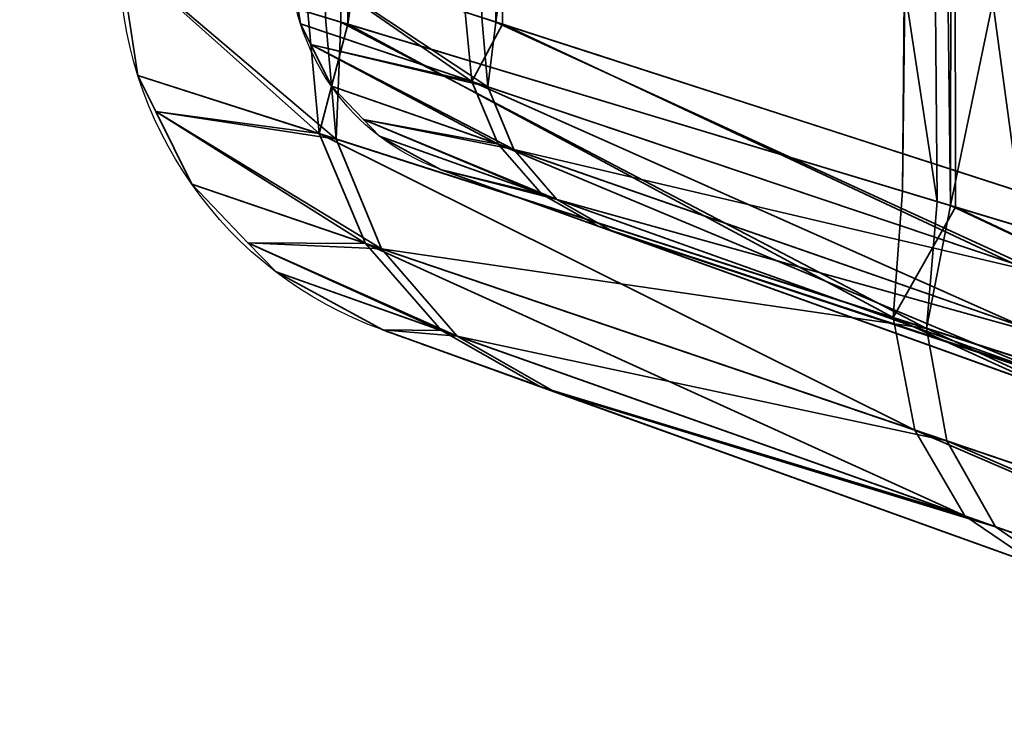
# Model space of a CAD drawing. Header units: millimetres. Extents: x -587 to 3688, y -115 to 120.
# Tile 289 of 656: x 988.26 to 992.59, y -35.61 to -32.58. Entities that reach past the tile are written whole.
import ezdxf

# ---------------------------------------------------------------- set-up
doc = ezdxf.new("R2010")
doc.units = ezdxf.units.MM
doc.layers.add('152', color=7, linetype='Continuous', true_color=0xffffff)

# ---------------------------------------------------------------- blocks, each defined once
blk = doc.blocks.new('UG_SURFACE_002')
at = {"layer": '152', "color": 252, "linetype": 'Continuous', "lineweight": 35}
for points in [[(2162.4999, -40, 2198), (2162.4999, 110, 2198), (837.5, 110, 2198), (837.5, -40, 2198)], [(987.5, -40, 2048.0001), (987.5, 110, 2048.0001), (2012.5, 110, 2048.0001), (2012.5, -40, 2048.0001)]]:
    blk.add_3dface(points, dxfattribs=at)
blk = doc.blocks.new('UG_SURFACE_049')
at = {"layer": '152', "color": 252, "linetype": 'Continuous', "lineweight": 35}
for points in [[(996.2993, -14.415, 1018.7221), (996.2993, -34.585, 1018.7221), (992.3533, -33.3969, 1020.944)], [(992.3533, -33.3969, 1020.944), (992.3753, -15.5965, 1020.9816), (996.2993, -14.415, 1018.7221)], [(996.2993, -34.585, 1161.2779), (996.2993, -14.415, 1161.2779), (992.3533, -15.6031, 1159.0559)], [(992.2954, -15.6205, 1159.0234), (989.6737, -16.4099, 1155.4127), (989.705, -32.5995, 1155.3915)], [(992.2954, -15.6205, 1159.0234), (989.705, -32.5995, 1155.3915), (992.1429, -33.3335, 1158.8846)], [(990.3557, -16.4099, 1155.1049), (992.7946, -15.6205, 1158.4636), (992.6527, -33.3335, 1158.3346)], [(992.1429, -15.6665, 1021.1153), (992.3753, -15.5965, 1020.9816), (992.3533, -33.3969, 1020.944)], [(992.1429, -33.3335, 1158.8846), (992.3533, -15.6031, 1159.0559), (992.2954, -15.6205, 1159.0234)], [(992.1429, -33.3335, 1158.8846), (992.3753, -33.4035, 1159.0185), (992.3533, -15.6031, 1159.0559)], [(992.3533, -15.6031, 1159.0559), (992.3753, -33.4035, 1159.0185), (996.2993, -34.585, 1161.2779)], [(992.2954, -33.3795, 1020.9767), (989.705, -16.4005, 1024.6085), (992.1429, -15.6665, 1021.1153)], [(992.6527, -15.6665, 1021.6655), (990.3849, -16.4005, 1024.9149), (990.3557, -32.5901, 1024.8952)], [(990.3557, -32.5901, 1024.8952), (992.7946, -33.3795, 1021.5364), (992.6527, -15.6665, 1021.6655)], [(992.1429, -15.6665, 1021.1153), (992.3533, -33.3969, 1020.944), (992.2954, -33.3795, 1020.9767)], [(989.705, -16.4005, 1024.6085), (989.6737, -32.5901, 1024.5873), (989.606, -32.5697, 1024.6805)], [(992.2954, -33.3795, 1020.9767), (989.6737, -32.5901, 1024.5873), (989.705, -16.4005, 1024.6085)], [(990.2928, -32.5697, 1024.9819), (990.3557, -32.5901, 1024.8952), (990.3849, -16.4005, 1024.9149)], [(989.5287, -32.5464, 1155.1389), (989.705, -32.5995, 1155.3915), (989.606, -16.4303, 1155.3195)], [(989.705, -32.5995, 1155.3915), (989.6737, -16.4099, 1155.4127), (989.606, -16.4303, 1155.3195)], [(990.2928, -16.4303, 1155.0181), (990.3849, -32.5995, 1155.0851), (990.2209, -32.5464, 1154.8501)], [(990.2928, -16.4303, 1155.0181), (990.3557, -16.4099, 1155.1049), (990.3849, -32.5995, 1155.0851)], [(992.6527, -33.3335, 1158.3346), (990.3849, -32.5995, 1155.0851), (990.3557, -16.4099, 1155.1049)], [(988.7, -32.2969, 1029), (989.606, -32.5697, 1024.6805), (989.6532, -33.1046, 1024.7856)], [(989.6532, -33.1046, 1024.7856), (988.7815, -32.8248, 1029), (988.7, -32.2969, 1029)], [(988.7, -32.2969, 1151), (988.7815, -32.8248, 1151), (989.5788, -33.0807, 1155.0378)], [(989.5788, -33.0807, 1155.0378), (989.5287, -32.5464, 1155.1389), (988.7, -32.2969, 1151)], [(988.7815, -32.8248, 1151), (988.7, -32.2969, 1151), (988.7, -32.2969, 1029), (988.7815, -32.8248, 1029)], [(989.4966, -32.5985, 1029), (989.45, -32.2969, 1029), (989.45, -32.2969, 1151), (989.4966, -32.5985, 1151)], [(989.45, -32.2969, 1151), (990.2209, -32.5464, 1154.8501), (990.2495, -32.8517, 1154.7923)], [(990.2495, -32.8517, 1154.7923), (989.4966, -32.5985, 1151), (989.45, -32.2969, 1151)], [(989.45, -32.2969, 1029), (989.4966, -32.5985, 1029), (990.3198, -32.8753, 1025.0419)], [(990.3198, -32.8753, 1025.0419), (990.2928, -32.5697, 1024.9819), (989.45, -32.2969, 1029)], [(989.705, -32.5995, 1155.3915), (989.5287, -32.5464, 1155.1389), (989.5788, -33.0807, 1155.0378)], [(990.2495, -32.8517, 1154.7923), (990.2209, -32.5464, 1154.8501), (990.3849, -32.5995, 1155.0851)], [(989.6532, -33.1046, 1024.7856), (989.606, -32.5697, 1024.6805), (989.6737, -32.5901, 1024.5873)], [(992.249, -33.9366, 1021.1492), (989.6532, -33.1046, 1024.7856), (989.6737, -32.5901, 1024.5873)], [(989.6737, -32.5901, 1024.5873), (992.2954, -33.3795, 1020.9767), (992.249, -33.9366, 1021.1492)], [(990.3557, -32.5901, 1024.8952), (990.2928, -32.5697, 1024.9819), (990.3198, -32.8753, 1025.0419)], [(990.3557, -32.5901, 1024.8952), (990.3198, -32.8753, 1025.0419), (992.768, -33.6978, 1021.6349)], [(992.768, -33.6978, 1021.6349), (992.7946, -33.3795, 1021.5364), (990.3557, -32.5901, 1024.8952)], [(989.4966, -32.5985, 1151), (989.5416, -32.6896, 1151), (989.5416, -32.6896, 1029), (989.4966, -32.5985, 1029)], [(989.5416, -32.6896, 1151), (989.4966, -32.5985, 1151), (990.2495, -32.8517, 1154.7923)], [(990.3198, -32.8753, 1025.0419), (989.4966, -32.5985, 1029), (989.5416, -32.6896, 1029)], [(989.705, -32.5995, 1155.3915), (989.5788, -33.0807, 1155.0378), (992.1013, -33.8893, 1158.7138)], [(992.1013, -33.8893, 1158.7138), (992.1429, -33.3335, 1158.8846), (989.705, -32.5995, 1155.3915)], [(992.6289, -33.6511, 1158.237), (990.2495, -32.8517, 1154.7923), (990.3849, -32.5995, 1155.0851)], [(990.3849, -32.5995, 1155.0851), (992.6527, -33.3335, 1158.3346), (992.6289, -33.6511, 1158.237)], [(989.632, -32.8721, 1029), (989.5416, -32.6896, 1029), (989.5416, -32.6896, 1151), (989.632, -32.8721, 1151)], [(989.5416, -32.6896, 1151), (990.2495, -32.8517, 1154.7923), (990.3652, -33.1273, 1154.7028)], [(990.3652, -33.1273, 1154.7028), (989.632, -32.8721, 1151), (989.5416, -32.6896, 1151)], [(989.5416, -32.6896, 1029), (989.632, -32.8721, 1029), (990.4337, -33.1511, 1025.1354)], [(990.4337, -33.1511, 1025.1354), (990.3198, -32.8753, 1025.0419), (989.5416, -32.6896, 1029)], [(988.8603, -32.984, 1029), (988.7815, -32.8248, 1029), (989.6532, -33.1046, 1024.7856)], [(989.5788, -33.0807, 1155.0378), (988.7815, -32.8248, 1151), (988.8603, -32.984, 1151)], [(988.7815, -32.8248, 1029), (988.8603, -32.984, 1029), (988.8603, -32.984, 1151), (988.7815, -32.8248, 1151)], [(992.6832, -33.9335, 1158.0688), (990.3652, -33.1273, 1154.7028), (990.2495, -32.8517, 1154.7923)], [(990.2495, -32.8517, 1154.7923), (992.6289, -33.6511, 1158.237), (992.6832, -33.9335, 1158.0688)], [(989.632, -32.8721, 1151), (989.7731, -33.0188, 1151), (989.7731, -33.0188, 1029), (989.632, -32.8721, 1029)], [(989.7731, -33.0188, 1151), (989.632, -32.8721, 1151), (990.3652, -33.1273, 1154.7028)], [(990.4337, -33.1511, 1025.1354), (989.632, -32.8721, 1029), (989.7731, -33.0188, 1029)], [(992.768, -33.6978, 1021.6349), (990.3198, -32.8753, 1025.0419), (990.4337, -33.1511, 1025.1354)], [(988.8603, -32.984, 1029), (989.6532, -33.1046, 1024.7856), (989.8525, -33.5871, 1024.9492)], [(989.8525, -33.5871, 1024.9492), (989.0184, -33.3034, 1029), (988.8603, -32.984, 1029)], [(988.8603, -32.984, 1151), (989.0184, -33.3034, 1151), (989.7813, -33.5629, 1154.881)], [(989.7813, -33.5629, 1154.881), (989.5788, -33.0807, 1155.0378), (988.8603, -32.984, 1151)], [(989.0184, -33.3034, 1151), (988.8603, -32.984, 1151), (988.8603, -32.984, 1029), (989.0184, -33.3034, 1029)], [(989.8435, -33.092, 1029), (989.7731, -33.0188, 1029), (989.7731, -33.0188, 1151), (989.8435, -33.092, 1151)], [(989.7731, -33.0188, 1151), (990.3652, -33.1273, 1154.7028), (990.5567, -33.3463, 1154.59)], [(990.5567, -33.3463, 1154.59), (989.8435, -33.092, 1151), (989.7731, -33.0188, 1151)], [(989.7731, -33.0188, 1029), (989.8435, -33.092, 1029), (990.6233, -33.37, 1025.2532)], [(990.6233, -33.37, 1025.2532), (990.4337, -33.1511, 1025.1354), (989.7731, -33.0188, 1029)], [(992.1964, -34.3834, 1158.4195), (992.1013, -33.8893, 1158.7138), (989.5788, -33.0807, 1155.0378)], [(989.5788, -33.0807, 1155.0378), (989.7813, -33.5629, 1154.881), (992.1964, -34.3834, 1158.4195)], [(989.8525, -33.5871, 1024.9492), (989.6532, -33.1046, 1024.7856), (992.249, -33.9366, 1021.1492)], [(989.8435, -33.092, 1151), (990.1116, -33.2379, 1151), (990.1116, -33.2379, 1029), (989.8435, -33.092, 1029)], [(990.1116, -33.2379, 1151), (989.8435, -33.092, 1151), (990.5567, -33.3463, 1154.59)], [(990.6233, -33.37, 1025.2532), (989.8435, -33.092, 1029), (990.1116, -33.2379, 1029)], [(992.8096, -34.1492, 1157.8486), (990.5567, -33.3463, 1154.59), (990.3652, -33.1273, 1154.7028)], [(990.3652, -33.1273, 1154.7028), (992.6832, -33.9335, 1158.0688), (992.8096, -34.1492, 1157.8486)], [(990.4337, -33.1511, 1025.1354), (992.8188, -33.9806, 1021.806), (992.768, -33.6978, 1021.6349)], [(992.8188, -33.9806, 1021.806), (990.4337, -33.1511, 1025.1354), (990.6233, -33.37, 1025.2532)], [(990.5567, -33.3463, 1154.59), (990.8054, -33.4874, 1154.4651), (990.1116, -33.2379, 1151)], [(990.1116, -33.2379, 1151), (990.8054, -33.4874, 1154.4651), (992.994, -34.2745, 1157.6011), (996.4738, -35.526, 1159.6048)], [(996.4738, -35.526, 1020.3953), (993.1217, -34.3205, 1022.2827), (990.8701, -33.5107, 1025.3837), (990.1116, -33.2379, 1029)], [(990.1116, -33.2379, 1029), (990.1116, -33.2379, 1151), (1009.8423, -40.3336, 1163.7028), (996.4738, -35.526, 1020.3953)], [(996.4738, -35.526, 1159.6048), (1009.8423, -40.3336, 1163.7028), (990.1116, -33.2379, 1151)], [(990.1116, -33.2379, 1029), (990.8701, -33.5107, 1025.3837), (990.6233, -33.37, 1025.2532)], [(989.2654, -33.5603, 1029), (989.0184, -33.3034, 1029), (989.8525, -33.5871, 1024.9492)], [(989.7813, -33.5629, 1154.881), (989.0184, -33.3034, 1151), (989.2654, -33.5603, 1151)], [(989.0184, -33.3034, 1029), (989.2654, -33.5603, 1029), (989.2654, -33.5603, 1151), (989.0184, -33.3034, 1151)], [(990.8054, -33.4874, 1154.4651), (990.5567, -33.3463, 1154.59), (992.8096, -34.1492, 1157.8486)], [(992.9413, -34.1962, 1022.0302), (990.6233, -33.37, 1025.2532), (990.8701, -33.5107, 1025.3837)], [(990.6233, -33.37, 1025.2532), (992.9413, -34.1962, 1022.0302), (992.8188, -33.9806, 1021.806)], [(992.3753, -33.4035, 1159.0185), (992.1429, -33.3335, 1158.8846), (992.1013, -33.8893, 1158.7138)], [(992.3753, -33.4035, 1159.0185), (992.1013, -33.8893, 1158.7138), (996.138, -35.1801, 1161.106)], [(992.249, -33.9366, 1021.1492), (992.2954, -33.3795, 1020.9767), (992.3533, -33.3969, 1020.944)], [(996.138, -35.1801, 1018.894), (992.249, -33.9366, 1021.1492), (992.3533, -33.3969, 1020.944)], [(992.3533, -33.3969, 1020.944), (996.2993, -34.585, 1018.7221), (996.138, -35.1801, 1018.894)], [(996.138, -35.1801, 1161.106), (996.2993, -34.585, 1161.2779), (992.3753, -33.4035, 1159.0185)], [(992.8096, -34.1492, 1157.8486), (992.994, -34.2745, 1157.6011), (990.8054, -33.4874, 1154.4651)], [(990.8701, -33.5107, 1025.3837), (993.1217, -34.3205, 1022.2827), (992.9413, -34.1962, 1022.0302)], [(989.2654, -33.5603, 1029), (989.8525, -33.5871, 1024.9492), (990.1844, -33.9702, 1025.1553)], [(990.1844, -33.9702, 1025.1553), (989.3886, -33.6884, 1029), (989.2654, -33.5603, 1029)], [(989.2654, -33.5603, 1151), (989.3886, -33.6884, 1151), (990.1164, -33.9462, 1154.6837)], [(990.1164, -33.9462, 1154.6837), (989.7813, -33.5629, 1154.881), (989.2654, -33.5603, 1151)], [(989.3886, -33.6884, 1151), (989.2654, -33.5603, 1151), (989.2654, -33.5603, 1029), (989.3886, -33.6884, 1029)], [(992.4175, -34.761, 1158.0343), (992.1964, -34.3834, 1158.4195), (989.7813, -33.5629, 1154.881)], [(989.7813, -33.5629, 1154.881), (990.1164, -33.9462, 1154.6837), (992.4175, -34.761, 1158.0343)], [(990.1844, -33.9702, 1025.1553), (989.8525, -33.5871, 1024.9492), (992.3378, -34.4314, 1021.4484)], [(992.249, -33.9366, 1021.1492), (992.3378, -34.4314, 1021.4484), (989.8525, -33.5871, 1024.9492)], [(989.8578, -33.9437, 1029), (989.3886, -33.6884, 1029), (990.1844, -33.9702, 1025.1553)], [(990.1164, -33.9462, 1154.6837), (989.3886, -33.6884, 1151), (989.8578, -33.9437, 1151)], [(989.3886, -33.6884, 1029), (989.8578, -33.9437, 1029), (989.8578, -33.9437, 1151), (989.3886, -33.6884, 1151)], [(992.1013, -33.8893, 1158.7138), (992.1964, -34.3834, 1158.4195), (996.0669, -35.6956, 1160.7332)], [(996.0669, -35.6956, 1160.7332), (996.138, -35.1801, 1161.106), (992.1013, -33.8893, 1158.7138)], [(992.249, -33.9366, 1021.1492), (996.138, -35.1801, 1018.894), (996.0669, -35.6956, 1019.2667)], [(996.0669, -35.6956, 1019.2667), (992.3378, -34.4314, 1021.4484), (992.249, -33.9366, 1021.1492)], [(990.1844, -33.9702, 1025.1553), (990.6163, -34.2165, 1025.3837), (989.8578, -33.9437, 1029)], [(996.22, -36.2317, 1020.3953), (1009.5884, -41.0394, 1163.7028), (989.8578, -33.9437, 1151), (989.8578, -33.9437, 1029)], [(989.8578, -33.9437, 1151), (1009.5884, -41.0394, 1163.7028), (996.22, -36.2317, 1159.6048)], [(996.22, -36.2317, 1159.6048), (992.7402, -34.9803, 1157.6011), (990.5516, -34.1932, 1154.4651), (989.8578, -33.9437, 1151)], [(989.8578, -33.9437, 1029), (990.6163, -34.2165, 1025.3837), (992.8679, -35.0262, 1022.2827), (996.22, -36.2317, 1020.3953)], [(989.8578, -33.9437, 1151), (990.5516, -34.1932, 1154.4651), (990.1164, -33.9462, 1154.6837)], [(992.4175, -34.761, 1158.0343), (990.1164, -33.9462, 1154.6837), (990.5516, -34.1932, 1154.4651)], [(990.6163, -34.2165, 1025.3837), (990.1844, -33.9702, 1025.1553), (992.5521, -34.8087, 1021.8408)], [(992.3378, -34.4314, 1021.4484), (992.5521, -34.8087, 1021.8408), (990.1844, -33.9702, 1025.1553)], [(990.5516, -34.1932, 1154.4651), (992.7402, -34.9803, 1157.6011), (992.4175, -34.761, 1158.0343)], [(992.5521, -34.8087, 1021.8408), (992.8679, -35.0262, 1022.2827), (990.6163, -34.2165, 1025.3837)], [(992.1964, -34.3834, 1158.4195), (992.4175, -34.761, 1158.0343), (996.0955, -36.0625, 1160.2094)], [(996.0955, -36.0625, 1160.2094), (996.0669, -35.6956, 1160.7332), (992.1964, -34.3834, 1158.4195)], [(992.3378, -34.4314, 1021.4484), (996.0669, -35.6956, 1019.2667), (996.0955, -36.0625, 1019.7905)], [(996.0955, -36.0625, 1019.7905), (992.5521, -34.8087, 1021.8408), (992.3378, -34.4314, 1021.4484)], [(996.0955, -36.0625, 1160.2094), (992.4175, -34.761, 1158.0343), (992.7402, -34.9803, 1157.6011)], [(992.8679, -35.0262, 1022.2827), (992.5521, -34.8087, 1021.8408), (996.0955, -36.0625, 1019.7905)]]:
    blk.add_3dface(points, dxfattribs=at)
blk = doc.blocks.new('UG_SURFACE_052')
at = {"layer": '152', "color": 252, "linetype": 'Continuous', "lineweight": 35}
for points in [[(996.2993, -14.415, 1018.7221), (996.2993, -34.585, 1018.7221), (992.3533, -33.3969, 1020.944)], [(992.3533, -33.3969, 1020.944), (992.3753, -15.5965, 1020.9816), (996.2993, -14.415, 1018.7221)], [(996.2993, -34.585, 1161.2779), (996.2993, -14.415, 1161.2779), (992.3533, -15.6031, 1159.0559)], [(992.2954, -15.6205, 1159.0234), (989.6737, -16.4099, 1155.4127), (989.705, -32.5995, 1155.3915)], [(992.2954, -15.6205, 1159.0234), (989.705, -32.5995, 1155.3915), (992.1429, -33.3335, 1158.8846)], [(990.3557, -16.4099, 1155.1049), (992.7946, -15.6205, 1158.4636), (992.6527, -33.3335, 1158.3346)], [(992.1429, -15.6665, 1021.1153), (992.3753, -15.5965, 1020.9816), (992.3533, -33.3969, 1020.944)], [(992.1429, -33.3335, 1158.8846), (992.3533, -15.6031, 1159.0559), (992.2954, -15.6205, 1159.0234)], [(992.1429, -33.3335, 1158.8846), (992.3753, -33.4035, 1159.0185), (992.3533, -15.6031, 1159.0559)], [(992.3533, -15.6031, 1159.0559), (992.3753, -33.4035, 1159.0185), (996.2993, -34.585, 1161.2779)], [(992.2954, -33.3795, 1020.9767), (989.705, -16.4005, 1024.6085), (992.1429, -15.6665, 1021.1153)], [(992.6527, -15.6665, 1021.6655), (990.3849, -16.4005, 1024.9149), (990.3557, -32.5901, 1024.8952)], [(990.3557, -32.5901, 1024.8952), (992.7946, -33.3795, 1021.5364), (992.6527, -15.6665, 1021.6655)], [(992.1429, -15.6665, 1021.1153), (992.3533, -33.3969, 1020.944), (992.2954, -33.3795, 1020.9767)], [(989.705, -16.4005, 1024.6085), (989.6737, -32.5901, 1024.5873), (989.606, -32.5697, 1024.6805)], [(992.2954, -33.3795, 1020.9767), (989.6737, -32.5901, 1024.5873), (989.705, -16.4005, 1024.6085)], [(990.2928, -32.5697, 1024.9819), (990.3557, -32.5901, 1024.8952), (990.3849, -16.4005, 1024.9149)], [(989.5287, -32.5464, 1155.1389), (989.705, -32.5995, 1155.3915), (989.606, -16.4303, 1155.3195)], [(989.705, -32.5995, 1155.3915), (989.6737, -16.4099, 1155.4127), (989.606, -16.4303, 1155.3195)], [(990.2928, -16.4303, 1155.0181), (990.3849, -32.5995, 1155.0851), (990.2209, -32.5464, 1154.8501)], [(990.2928, -16.4303, 1155.0181), (990.3557, -16.4099, 1155.1049), (990.3849, -32.5995, 1155.0851)], [(992.6527, -33.3335, 1158.3346), (990.3849, -32.5995, 1155.0851), (990.3557, -16.4099, 1155.1049)], [(988.7, -32.2969, 1029), (989.606, -32.5697, 1024.6805), (989.6532, -33.1046, 1024.7856)], [(989.6532, -33.1046, 1024.7856), (988.7815, -32.8248, 1029), (988.7, -32.2969, 1029)], [(988.7, -32.2969, 1151), (988.7815, -32.8248, 1151), (989.5788, -33.0807, 1155.0378)], [(989.5788, -33.0807, 1155.0378), (989.5287, -32.5464, 1155.1389), (988.7, -32.2969, 1151)], [(988.7815, -32.8248, 1151), (988.7, -32.2969, 1151), (988.7, -32.2969, 1029), (988.7815, -32.8248, 1029)], [(989.4966, -32.5985, 1029), (989.45, -32.2969, 1029), (989.45, -32.2969, 1151), (989.4966, -32.5985, 1151)], [(989.45, -32.2969, 1151), (990.2209, -32.5464, 1154.8501), (990.2495, -32.8517, 1154.7923)], [(990.2495, -32.8517, 1154.7923), (989.4966, -32.5985, 1151), (989.45, -32.2969, 1151)], [(989.45, -32.2969, 1029), (989.4966, -32.5985, 1029), (990.3198, -32.8753, 1025.0419)], [(990.3198, -32.8753, 1025.0419), (990.2928, -32.5697, 1024.9819), (989.45, -32.2969, 1029)], [(989.705, -32.5995, 1155.3915), (989.5287, -32.5464, 1155.1389), (989.5788, -33.0807, 1155.0378)], [(990.2495, -32.8517, 1154.7923), (990.2209, -32.5464, 1154.8501), (990.3849, -32.5995, 1155.0851)], [(989.6532, -33.1046, 1024.7856), (989.606, -32.5697, 1024.6805), (989.6737, -32.5901, 1024.5873)], [(992.249, -33.9366, 1021.1492), (989.6532, -33.1046, 1024.7856), (989.6737, -32.5901, 1024.5873)], [(989.6737, -32.5901, 1024.5873), (992.2954, -33.3795, 1020.9767), (992.249, -33.9366, 1021.1492)], [(990.3557, -32.5901, 1024.8952), (990.2928, -32.5697, 1024.9819), (990.3198, -32.8753, 1025.0419)], [(990.3557, -32.5901, 1024.8952), (990.3198, -32.8753, 1025.0419), (992.768, -33.6978, 1021.6349)], [(992.768, -33.6978, 1021.6349), (992.7946, -33.3795, 1021.5364), (990.3557, -32.5901, 1024.8952)], [(989.4966, -32.5985, 1151), (989.5416, -32.6896, 1151), (989.5416, -32.6896, 1029), (989.4966, -32.5985, 1029)], [(989.5416, -32.6896, 1151), (989.4966, -32.5985, 1151), (990.2495, -32.8517, 1154.7923)], [(990.3198, -32.8753, 1025.0419), (989.4966, -32.5985, 1029), (989.5416, -32.6896, 1029)], [(989.705, -32.5995, 1155.3915), (989.5788, -33.0807, 1155.0378), (992.1013, -33.8893, 1158.7138)], [(992.1013, -33.8893, 1158.7138), (992.1429, -33.3335, 1158.8846), (989.705, -32.5995, 1155.3915)], [(992.6289, -33.6511, 1158.237), (990.2495, -32.8517, 1154.7923), (990.3849, -32.5995, 1155.0851)], [(990.3849, -32.5995, 1155.0851), (992.6527, -33.3335, 1158.3346), (992.6289, -33.6511, 1158.237)], [(989.632, -32.8721, 1029), (989.5416, -32.6896, 1029), (989.5416, -32.6896, 1151), (989.632, -32.8721, 1151)], [(989.5416, -32.6896, 1151), (990.2495, -32.8517, 1154.7923), (990.3652, -33.1273, 1154.7028)], [(990.3652, -33.1273, 1154.7028), (989.632, -32.8721, 1151), (989.5416, -32.6896, 1151)], [(989.5416, -32.6896, 1029), (989.632, -32.8721, 1029), (990.4337, -33.1511, 1025.1354)], [(990.4337, -33.1511, 1025.1354), (990.3198, -32.8753, 1025.0419), (989.5416, -32.6896, 1029)], [(988.8603, -32.984, 1029), (988.7815, -32.8248, 1029), (989.6532, -33.1046, 1024.7856)], [(989.5788, -33.0807, 1155.0378), (988.7815, -32.8248, 1151), (988.8603, -32.984, 1151)], [(988.7815, -32.8248, 1029), (988.8603, -32.984, 1029), (988.8603, -32.984, 1151), (988.7815, -32.8248, 1151)], [(992.6832, -33.9335, 1158.0688), (990.3652, -33.1273, 1154.7028), (990.2495, -32.8517, 1154.7923)], [(990.2495, -32.8517, 1154.7923), (992.6289, -33.6511, 1158.237), (992.6832, -33.9335, 1158.0688)], [(989.632, -32.8721, 1151), (989.7731, -33.0188, 1151), (989.7731, -33.0188, 1029), (989.632, -32.8721, 1029)], [(989.7731, -33.0188, 1151), (989.632, -32.8721, 1151), (990.3652, -33.1273, 1154.7028)], [(990.4337, -33.1511, 1025.1354), (989.632, -32.8721, 1029), (989.7731, -33.0188, 1029)], [(992.768, -33.6978, 1021.6349), (990.3198, -32.8753, 1025.0419), (990.4337, -33.1511, 1025.1354)], [(988.8603, -32.984, 1029), (989.6532, -33.1046, 1024.7856), (989.8525, -33.5871, 1024.9492)], [(989.8525, -33.5871, 1024.9492), (989.0184, -33.3034, 1029), (988.8603, -32.984, 1029)], [(988.8603, -32.984, 1151), (989.0184, -33.3034, 1151), (989.7813, -33.5629, 1154.881)], [(989.7813, -33.5629, 1154.881), (989.5788, -33.0807, 1155.0378), (988.8603, -32.984, 1151)], [(989.0184, -33.3034, 1151), (988.8603, -32.984, 1151), (988.8603, -32.984, 1029), (989.0184, -33.3034, 1029)], [(989.8435, -33.092, 1029), (989.7731, -33.0188, 1029), (989.7731, -33.0188, 1151), (989.8435, -33.092, 1151)], [(989.7731, -33.0188, 1151), (990.3652, -33.1273, 1154.7028), (990.5567, -33.3463, 1154.59)], [(990.5567, -33.3463, 1154.59), (989.8435, -33.092, 1151), (989.7731, -33.0188, 1151)], [(989.7731, -33.0188, 1029), (989.8435, -33.092, 1029), (990.6233, -33.37, 1025.2532)], [(990.6233, -33.37, 1025.2532), (990.4337, -33.1511, 1025.1354), (989.7731, -33.0188, 1029)], [(992.1964, -34.3834, 1158.4195), (992.1013, -33.8893, 1158.7138), (989.5788, -33.0807, 1155.0378)], [(989.5788, -33.0807, 1155.0378), (989.7813, -33.5629, 1154.881), (992.1964, -34.3834, 1158.4195)], [(989.8525, -33.5871, 1024.9492), (989.6532, -33.1046, 1024.7856), (992.249, -33.9366, 1021.1492)], [(989.8435, -33.092, 1151), (990.1116, -33.2379, 1151), (990.1116, -33.2379, 1029), (989.8435, -33.092, 1029)], [(990.1116, -33.2379, 1151), (989.8435, -33.092, 1151), (990.5567, -33.3463, 1154.59)], [(990.6233, -33.37, 1025.2532), (989.8435, -33.092, 1029), (990.1116, -33.2379, 1029)], [(992.8096, -34.1492, 1157.8486), (990.5567, -33.3463, 1154.59), (990.3652, -33.1273, 1154.7028)], [(990.3652, -33.1273, 1154.7028), (992.6832, -33.9335, 1158.0688), (992.8096, -34.1492, 1157.8486)], [(990.4337, -33.1511, 1025.1354), (992.8188, -33.9806, 1021.806), (992.768, -33.6978, 1021.6349)], [(992.8188, -33.9806, 1021.806), (990.4337, -33.1511, 1025.1354), (990.6233, -33.37, 1025.2532)], [(990.5567, -33.3463, 1154.59), (990.8054, -33.4874, 1154.4651), (990.1116, -33.2379, 1151)], [(990.1116, -33.2379, 1151), (990.8054, -33.4874, 1154.4651), (992.994, -34.2745, 1157.6011), (996.4738, -35.526, 1159.6048)], [(996.4738, -35.526, 1020.3953), (993.1217, -34.3205, 1022.2827), (990.8701, -33.5107, 1025.3837), (990.1116, -33.2379, 1029)], [(990.1116, -33.2379, 1029), (990.1116, -33.2379, 1151), (1009.8423, -40.3336, 1163.7028), (996.4738, -35.526, 1020.3953)], [(996.4738, -35.526, 1159.6048), (1009.8423, -40.3336, 1163.7028), (990.1116, -33.2379, 1151)], [(990.1116, -33.2379, 1029), (990.8701, -33.5107, 1025.3837), (990.6233, -33.37, 1025.2532)], [(989.2654, -33.5603, 1029), (989.0184, -33.3034, 1029), (989.8525, -33.5871, 1024.9492)], [(989.7813, -33.5629, 1154.881), (989.0184, -33.3034, 1151), (989.2654, -33.5603, 1151)], [(989.0184, -33.3034, 1029), (989.2654, -33.5603, 1029), (989.2654, -33.5603, 1151), (989.0184, -33.3034, 1151)], [(990.8054, -33.4874, 1154.4651), (990.5567, -33.3463, 1154.59), (992.8096, -34.1492, 1157.8486)], [(992.9413, -34.1962, 1022.0302), (990.6233, -33.37, 1025.2532), (990.8701, -33.5107, 1025.3837)], [(990.6233, -33.37, 1025.2532), (992.9413, -34.1962, 1022.0302), (992.8188, -33.9806, 1021.806)], [(992.3753, -33.4035, 1159.0185), (992.1429, -33.3335, 1158.8846), (992.1013, -33.8893, 1158.7138)], [(992.3753, -33.4035, 1159.0185), (992.1013, -33.8893, 1158.7138), (996.138, -35.1801, 1161.106)], [(992.249, -33.9366, 1021.1492), (992.2954, -33.3795, 1020.9767), (992.3533, -33.3969, 1020.944)], [(996.138, -35.1801, 1018.894), (992.249, -33.9366, 1021.1492), (992.3533, -33.3969, 1020.944)], [(992.3533, -33.3969, 1020.944), (996.2993, -34.585, 1018.7221), (996.138, -35.1801, 1018.894)], [(996.138, -35.1801, 1161.106), (996.2993, -34.585, 1161.2779), (992.3753, -33.4035, 1159.0185)], [(992.8096, -34.1492, 1157.8486), (992.994, -34.2745, 1157.6011), (990.8054, -33.4874, 1154.4651)], [(990.8701, -33.5107, 1025.3837), (993.1217, -34.3205, 1022.2827), (992.9413, -34.1962, 1022.0302)], [(989.2654, -33.5603, 1029), (989.8525, -33.5871, 1024.9492), (990.1844, -33.9702, 1025.1553)], [(990.1844, -33.9702, 1025.1553), (989.3886, -33.6884, 1029), (989.2654, -33.5603, 1029)], [(989.2654, -33.5603, 1151), (989.3886, -33.6884, 1151), (990.1164, -33.9462, 1154.6837)], [(990.1164, -33.9462, 1154.6837), (989.7813, -33.5629, 1154.881), (989.2654, -33.5603, 1151)], [(989.3886, -33.6884, 1151), (989.2654, -33.5603, 1151), (989.2654, -33.5603, 1029), (989.3886, -33.6884, 1029)], [(992.4175, -34.761, 1158.0343), (992.1964, -34.3834, 1158.4195), (989.7813, -33.5629, 1154.881)], [(989.7813, -33.5629, 1154.881), (990.1164, -33.9462, 1154.6837), (992.4175, -34.761, 1158.0343)], [(990.1844, -33.9702, 1025.1553), (989.8525, -33.5871, 1024.9492), (992.3378, -34.4314, 1021.4484)], [(992.249, -33.9366, 1021.1492), (992.3378, -34.4314, 1021.4484), (989.8525, -33.5871, 1024.9492)], [(989.8578, -33.9437, 1029), (989.3886, -33.6884, 1029), (990.1844, -33.9702, 1025.1553)], [(990.1164, -33.9462, 1154.6837), (989.3886, -33.6884, 1151), (989.8578, -33.9437, 1151)], [(989.3886, -33.6884, 1029), (989.8578, -33.9437, 1029), (989.8578, -33.9437, 1151), (989.3886, -33.6884, 1151)], [(992.1013, -33.8893, 1158.7138), (992.1964, -34.3834, 1158.4195), (996.0669, -35.6956, 1160.7332)], [(996.0669, -35.6956, 1160.7332), (996.138, -35.1801, 1161.106), (992.1013, -33.8893, 1158.7138)], [(992.249, -33.9366, 1021.1492), (996.138, -35.1801, 1018.894), (996.0669, -35.6956, 1019.2667)], [(996.0669, -35.6956, 1019.2667), (992.3378, -34.4314, 1021.4484), (992.249, -33.9366, 1021.1492)], [(990.1844, -33.9702, 1025.1553), (990.6163, -34.2165, 1025.3837), (989.8578, -33.9437, 1029)], [(996.22, -36.2317, 1020.3953), (1009.5884, -41.0394, 1163.7028), (989.8578, -33.9437, 1151), (989.8578, -33.9437, 1029)], [(989.8578, -33.9437, 1151), (1009.5884, -41.0394, 1163.7028), (996.22, -36.2317, 1159.6048)], [(996.22, -36.2317, 1159.6048), (992.7402, -34.9803, 1157.6011), (990.5516, -34.1932, 1154.4651), (989.8578, -33.9437, 1151)], [(989.8578, -33.9437, 1029), (990.6163, -34.2165, 1025.3837), (992.8679, -35.0262, 1022.2827), (996.22, -36.2317, 1020.3953)], [(989.8578, -33.9437, 1151), (990.5516, -34.1932, 1154.4651), (990.1164, -33.9462, 1154.6837)], [(992.4175, -34.761, 1158.0343), (990.1164, -33.9462, 1154.6837), (990.5516, -34.1932, 1154.4651)], [(990.6163, -34.2165, 1025.3837), (990.1844, -33.9702, 1025.1553), (992.5521, -34.8087, 1021.8408)], [(992.3378, -34.4314, 1021.4484), (992.5521, -34.8087, 1021.8408), (990.1844, -33.9702, 1025.1553)], [(990.5516, -34.1932, 1154.4651), (992.7402, -34.9803, 1157.6011), (992.4175, -34.761, 1158.0343)], [(992.5521, -34.8087, 1021.8408), (992.8679, -35.0262, 1022.2827), (990.6163, -34.2165, 1025.3837)], [(992.1964, -34.3834, 1158.4195), (992.4175, -34.761, 1158.0343), (996.0955, -36.0625, 1160.2094)], [(996.0955, -36.0625, 1160.2094), (996.0669, -35.6956, 1160.7332), (992.1964, -34.3834, 1158.4195)], [(992.3378, -34.4314, 1021.4484), (996.0669, -35.6956, 1019.2667), (996.0955, -36.0625, 1019.7905)], [(996.0955, -36.0625, 1019.7905), (992.5521, -34.8087, 1021.8408), (992.3378, -34.4314, 1021.4484)], [(996.0955, -36.0625, 1160.2094), (992.4175, -34.761, 1158.0343), (992.7402, -34.9803, 1157.6011)], [(992.8679, -35.0262, 1022.2827), (992.5521, -34.8087, 1021.8408), (996.0955, -36.0625, 1019.7905)]]:
    blk.add_3dface(points, dxfattribs=at)
blk = doc.blocks.new('UG_SURFACE_081')
at = {"layer": '152', "color": 252, "linetype": 'Continuous', "lineweight": 35}
for points in [[(996.2993, -14.415, 1018.7221), (996.2993, -34.585, 1018.7221), (992.3533, -33.3969, 1020.944)], [(992.3533, -33.3969, 1020.944), (992.3753, -15.5965, 1020.9816), (996.2993, -14.415, 1018.7221)], [(996.2993, -34.585, 1161.2779), (996.2993, -14.415, 1161.2779), (992.3533, -15.6031, 1159.0559)], [(992.2954, -15.6205, 1159.0234), (989.6737, -16.4099, 1155.4127), (989.705, -32.5995, 1155.3915)], [(992.2954, -15.6205, 1159.0234), (989.705, -32.5995, 1155.3915), (992.1429, -33.3335, 1158.8846)], [(990.3557, -16.4099, 1155.1049), (992.7946, -15.6205, 1158.4636), (992.6527, -33.3335, 1158.3346)], [(992.1429, -15.6665, 1021.1153), (992.3753, -15.5965, 1020.9816), (992.3533, -33.3969, 1020.944)], [(992.1429, -33.3335, 1158.8846), (992.3533, -15.6031, 1159.0559), (992.2954, -15.6205, 1159.0234)], [(992.1429, -33.3335, 1158.8846), (992.3753, -33.4035, 1159.0185), (992.3533, -15.6031, 1159.0559)], [(992.3533, -15.6031, 1159.0559), (992.3753, -33.4035, 1159.0185), (996.2993, -34.585, 1161.2779)], [(992.2954, -33.3795, 1020.9767), (989.705, -16.4005, 1024.6085), (992.1429, -15.6665, 1021.1153)], [(992.6527, -15.6665, 1021.6655), (990.3849, -16.4005, 1024.9149), (990.3557, -32.5901, 1024.8952)], [(990.3557, -32.5901, 1024.8952), (992.7946, -33.3795, 1021.5364), (992.6527, -15.6665, 1021.6655)], [(992.1429, -15.6665, 1021.1153), (992.3533, -33.3969, 1020.944), (992.2954, -33.3795, 1020.9767)], [(989.705, -16.4005, 1024.6085), (989.6737, -32.5901, 1024.5873), (989.606, -32.5697, 1024.6805)], [(992.2954, -33.3795, 1020.9767), (989.6737, -32.5901, 1024.5873), (989.705, -16.4005, 1024.6085)], [(990.2928, -32.5697, 1024.9819), (990.3557, -32.5901, 1024.8952), (990.3849, -16.4005, 1024.9149)], [(989.5287, -32.5464, 1155.1389), (989.705, -32.5995, 1155.3915), (989.606, -16.4303, 1155.3195)], [(989.705, -32.5995, 1155.3915), (989.6737, -16.4099, 1155.4127), (989.606, -16.4303, 1155.3195)], [(990.2928, -16.4303, 1155.0181), (990.3849, -32.5995, 1155.0851), (990.2209, -32.5464, 1154.8501)], [(990.2928, -16.4303, 1155.0181), (990.3557, -16.4099, 1155.1049), (990.3849, -32.5995, 1155.0851)], [(992.6527, -33.3335, 1158.3346), (990.3849, -32.5995, 1155.0851), (990.3557, -16.4099, 1155.1049)], [(988.7, -32.2969, 1029), (989.606, -32.5697, 1024.6805), (989.6532, -33.1046, 1024.7856)], [(989.6532, -33.1046, 1024.7856), (988.7815, -32.8248, 1029), (988.7, -32.2969, 1029)], [(988.7, -32.2969, 1151), (988.7815, -32.8248, 1151), (989.5788, -33.0807, 1155.0378)], [(989.5788, -33.0807, 1155.0378), (989.5287, -32.5464, 1155.1389), (988.7, -32.2969, 1151)], [(988.7815, -32.8248, 1151), (988.7, -32.2969, 1151), (988.7, -32.2969, 1029), (988.7815, -32.8248, 1029)], [(989.4966, -32.5985, 1029), (989.45, -32.2969, 1029), (989.45, -32.2969, 1151), (989.4966, -32.5985, 1151)], [(989.45, -32.2969, 1151), (990.2209, -32.5464, 1154.8501), (990.2495, -32.8517, 1154.7923)], [(990.2495, -32.8517, 1154.7923), (989.4966, -32.5985, 1151), (989.45, -32.2969, 1151)], [(989.45, -32.2969, 1029), (989.4966, -32.5985, 1029), (990.3198, -32.8753, 1025.0419)], [(990.3198, -32.8753, 1025.0419), (990.2928, -32.5697, 1024.9819), (989.45, -32.2969, 1029)], [(989.705, -32.5995, 1155.3915), (989.5287, -32.5464, 1155.1389), (989.5788, -33.0807, 1155.0378)], [(990.2495, -32.8517, 1154.7923), (990.2209, -32.5464, 1154.8501), (990.3849, -32.5995, 1155.0851)], [(989.6532, -33.1046, 1024.7856), (989.606, -32.5697, 1024.6805), (989.6737, -32.5901, 1024.5873)], [(992.249, -33.9366, 1021.1492), (989.6532, -33.1046, 1024.7856), (989.6737, -32.5901, 1024.5873)], [(989.6737, -32.5901, 1024.5873), (992.2954, -33.3795, 1020.9767), (992.249, -33.9366, 1021.1492)], [(990.3557, -32.5901, 1024.8952), (990.2928, -32.5697, 1024.9819), (990.3198, -32.8753, 1025.0419)], [(990.3557, -32.5901, 1024.8952), (990.3198, -32.8753, 1025.0419), (992.768, -33.6978, 1021.6349)], [(992.768, -33.6978, 1021.6349), (992.7946, -33.3795, 1021.5364), (990.3557, -32.5901, 1024.8952)], [(989.4966, -32.5985, 1151), (989.5416, -32.6896, 1151), (989.5416, -32.6896, 1029), (989.4966, -32.5985, 1029)], [(989.5416, -32.6896, 1151), (989.4966, -32.5985, 1151), (990.2495, -32.8517, 1154.7923)], [(990.3198, -32.8753, 1025.0419), (989.4966, -32.5985, 1029), (989.5416, -32.6896, 1029)], [(989.705, -32.5995, 1155.3915), (989.5788, -33.0807, 1155.0378), (992.1013, -33.8893, 1158.7138)], [(992.1013, -33.8893, 1158.7138), (992.1429, -33.3335, 1158.8846), (989.705, -32.5995, 1155.3915)], [(992.6289, -33.6511, 1158.237), (990.2495, -32.8517, 1154.7923), (990.3849, -32.5995, 1155.0851)], [(990.3849, -32.5995, 1155.0851), (992.6527, -33.3335, 1158.3346), (992.6289, -33.6511, 1158.237)], [(989.632, -32.8721, 1029), (989.5416, -32.6896, 1029), (989.5416, -32.6896, 1151), (989.632, -32.8721, 1151)], [(989.5416, -32.6896, 1151), (990.2495, -32.8517, 1154.7923), (990.3652, -33.1273, 1154.7028)], [(990.3652, -33.1273, 1154.7028), (989.632, -32.8721, 1151), (989.5416, -32.6896, 1151)], [(989.5416, -32.6896, 1029), (989.632, -32.8721, 1029), (990.4337, -33.1511, 1025.1354)], [(990.4337, -33.1511, 1025.1354), (990.3198, -32.8753, 1025.0419), (989.5416, -32.6896, 1029)], [(988.8603, -32.984, 1029), (988.7815, -32.8248, 1029), (989.6532, -33.1046, 1024.7856)], [(989.5788, -33.0807, 1155.0378), (988.7815, -32.8248, 1151), (988.8603, -32.984, 1151)], [(988.7815, -32.8248, 1029), (988.8603, -32.984, 1029), (988.8603, -32.984, 1151), (988.7815, -32.8248, 1151)], [(992.6832, -33.9335, 1158.0688), (990.3652, -33.1273, 1154.7028), (990.2495, -32.8517, 1154.7923)], [(990.2495, -32.8517, 1154.7923), (992.6289, -33.6511, 1158.237), (992.6832, -33.9335, 1158.0688)], [(989.632, -32.8721, 1151), (989.7731, -33.0188, 1151), (989.7731, -33.0188, 1029), (989.632, -32.8721, 1029)], [(989.7731, -33.0188, 1151), (989.632, -32.8721, 1151), (990.3652, -33.1273, 1154.7028)], [(990.4337, -33.1511, 1025.1354), (989.632, -32.8721, 1029), (989.7731, -33.0188, 1029)], [(992.768, -33.6978, 1021.6349), (990.3198, -32.8753, 1025.0419), (990.4337, -33.1511, 1025.1354)], [(988.8603, -32.984, 1029), (989.6532, -33.1046, 1024.7856), (989.8525, -33.5871, 1024.9492)], [(989.8525, -33.5871, 1024.9492), (989.0184, -33.3034, 1029), (988.8603, -32.984, 1029)], [(988.8603, -32.984, 1151), (989.0184, -33.3034, 1151), (989.7813, -33.5629, 1154.881)], [(989.7813, -33.5629, 1154.881), (989.5788, -33.0807, 1155.0378), (988.8603, -32.984, 1151)], [(989.0184, -33.3034, 1151), (988.8603, -32.984, 1151), (988.8603, -32.984, 1029), (989.0184, -33.3034, 1029)], [(989.8435, -33.092, 1029), (989.7731, -33.0188, 1029), (989.7731, -33.0188, 1151), (989.8435, -33.092, 1151)], [(989.7731, -33.0188, 1151), (990.3652, -33.1273, 1154.7028), (990.5567, -33.3463, 1154.59)], [(990.5567, -33.3463, 1154.59), (989.8435, -33.092, 1151), (989.7731, -33.0188, 1151)], [(989.7731, -33.0188, 1029), (989.8435, -33.092, 1029), (990.6233, -33.37, 1025.2532)], [(990.6233, -33.37, 1025.2532), (990.4337, -33.1511, 1025.1354), (989.7731, -33.0188, 1029)], [(992.1964, -34.3834, 1158.4195), (992.1013, -33.8893, 1158.7138), (989.5788, -33.0807, 1155.0378)], [(989.5788, -33.0807, 1155.0378), (989.7813, -33.5629, 1154.881), (992.1964, -34.3834, 1158.4195)], [(989.8525, -33.5871, 1024.9492), (989.6532, -33.1046, 1024.7856), (992.249, -33.9366, 1021.1492)], [(989.8435, -33.092, 1151), (990.1116, -33.2379, 1151), (990.1116, -33.2379, 1029), (989.8435, -33.092, 1029)], [(990.1116, -33.2379, 1151), (989.8435, -33.092, 1151), (990.5567, -33.3463, 1154.59)], [(990.6233, -33.37, 1025.2532), (989.8435, -33.092, 1029), (990.1116, -33.2379, 1029)], [(992.8096, -34.1492, 1157.8486), (990.5567, -33.3463, 1154.59), (990.3652, -33.1273, 1154.7028)], [(990.3652, -33.1273, 1154.7028), (992.6832, -33.9335, 1158.0688), (992.8096, -34.1492, 1157.8486)], [(990.4337, -33.1511, 1025.1354), (992.8188, -33.9806, 1021.806), (992.768, -33.6978, 1021.6349)], [(992.8188, -33.9806, 1021.806), (990.4337, -33.1511, 1025.1354), (990.6233, -33.37, 1025.2532)], [(990.5567, -33.3463, 1154.59), (990.8054, -33.4874, 1154.4651), (990.1116, -33.2379, 1151)], [(990.1116, -33.2379, 1151), (990.8054, -33.4874, 1154.4651), (992.994, -34.2745, 1157.6011), (996.4738, -35.526, 1159.6048)], [(996.4738, -35.526, 1020.3953), (993.1217, -34.3205, 1022.2827), (990.8701, -33.5107, 1025.3837), (990.1116, -33.2379, 1029)], [(990.1116, -33.2379, 1029), (990.1116, -33.2379, 1151), (1009.8423, -40.3336, 1163.7028), (996.4738, -35.526, 1020.3953)], [(996.4738, -35.526, 1159.6048), (1009.8423, -40.3336, 1163.7028), (990.1116, -33.2379, 1151)], [(990.1116, -33.2379, 1029), (990.8701, -33.5107, 1025.3837), (990.6233, -33.37, 1025.2532)], [(989.2654, -33.5603, 1029), (989.0184, -33.3034, 1029), (989.8525, -33.5871, 1024.9492)], [(989.7813, -33.5629, 1154.881), (989.0184, -33.3034, 1151), (989.2654, -33.5603, 1151)], [(989.0184, -33.3034, 1029), (989.2654, -33.5603, 1029), (989.2654, -33.5603, 1151), (989.0184, -33.3034, 1151)], [(990.8054, -33.4874, 1154.4651), (990.5567, -33.3463, 1154.59), (992.8096, -34.1492, 1157.8486)], [(992.9413, -34.1962, 1022.0302), (990.6233, -33.37, 1025.2532), (990.8701, -33.5107, 1025.3837)], [(990.6233, -33.37, 1025.2532), (992.9413, -34.1962, 1022.0302), (992.8188, -33.9806, 1021.806)], [(992.3753, -33.4035, 1159.0185), (992.1429, -33.3335, 1158.8846), (992.1013, -33.8893, 1158.7138)], [(992.3753, -33.4035, 1159.0185), (992.1013, -33.8893, 1158.7138), (996.138, -35.1801, 1161.106)], [(992.249, -33.9366, 1021.1492), (992.2954, -33.3795, 1020.9767), (992.3533, -33.3969, 1020.944)], [(996.138, -35.1801, 1018.894), (992.249, -33.9366, 1021.1492), (992.3533, -33.3969, 1020.944)], [(992.3533, -33.3969, 1020.944), (996.2993, -34.585, 1018.7221), (996.138, -35.1801, 1018.894)], [(996.138, -35.1801, 1161.106), (996.2993, -34.585, 1161.2779), (992.3753, -33.4035, 1159.0185)], [(992.8096, -34.1492, 1157.8486), (992.994, -34.2745, 1157.6011), (990.8054, -33.4874, 1154.4651)], [(990.8701, -33.5107, 1025.3837), (993.1217, -34.3205, 1022.2827), (992.9413, -34.1962, 1022.0302)], [(989.2654, -33.5603, 1029), (989.8525, -33.5871, 1024.9492), (990.1844, -33.9702, 1025.1553)], [(990.1844, -33.9702, 1025.1553), (989.3886, -33.6884, 1029), (989.2654, -33.5603, 1029)], [(989.2654, -33.5603, 1151), (989.3886, -33.6884, 1151), (990.1164, -33.9462, 1154.6837)], [(990.1164, -33.9462, 1154.6837), (989.7813, -33.5629, 1154.881), (989.2654, -33.5603, 1151)], [(989.3886, -33.6884, 1151), (989.2654, -33.5603, 1151), (989.2654, -33.5603, 1029), (989.3886, -33.6884, 1029)], [(992.4175, -34.761, 1158.0343), (992.1964, -34.3834, 1158.4195), (989.7813, -33.5629, 1154.881)], [(989.7813, -33.5629, 1154.881), (990.1164, -33.9462, 1154.6837), (992.4175, -34.761, 1158.0343)], [(990.1844, -33.9702, 1025.1553), (989.8525, -33.5871, 1024.9492), (992.3378, -34.4314, 1021.4484)], [(992.249, -33.9366, 1021.1492), (992.3378, -34.4314, 1021.4484), (989.8525, -33.5871, 1024.9492)], [(989.8578, -33.9437, 1029), (989.3886, -33.6884, 1029), (990.1844, -33.9702, 1025.1553)], [(990.1164, -33.9462, 1154.6837), (989.3886, -33.6884, 1151), (989.8578, -33.9437, 1151)], [(989.3886, -33.6884, 1029), (989.8578, -33.9437, 1029), (989.8578, -33.9437, 1151), (989.3886, -33.6884, 1151)], [(992.1013, -33.8893, 1158.7138), (992.1964, -34.3834, 1158.4195), (996.0669, -35.6956, 1160.7332)], [(996.0669, -35.6956, 1160.7332), (996.138, -35.1801, 1161.106), (992.1013, -33.8893, 1158.7138)], [(992.249, -33.9366, 1021.1492), (996.138, -35.1801, 1018.894), (996.0669, -35.6956, 1019.2667)], [(996.0669, -35.6956, 1019.2667), (992.3378, -34.4314, 1021.4484), (992.249, -33.9366, 1021.1492)], [(990.1844, -33.9702, 1025.1553), (990.6163, -34.2165, 1025.3837), (989.8578, -33.9437, 1029)], [(996.22, -36.2317, 1020.3953), (1009.5884, -41.0394, 1163.7028), (989.8578, -33.9437, 1151), (989.8578, -33.9437, 1029)], [(989.8578, -33.9437, 1151), (1009.5884, -41.0394, 1163.7028), (996.22, -36.2317, 1159.6048)], [(996.22, -36.2317, 1159.6048), (992.7402, -34.9803, 1157.6011), (990.5516, -34.1932, 1154.4651), (989.8578, -33.9437, 1151)], [(989.8578, -33.9437, 1029), (990.6163, -34.2165, 1025.3837), (992.8679, -35.0262, 1022.2827), (996.22, -36.2317, 1020.3953)], [(989.8578, -33.9437, 1151), (990.5516, -34.1932, 1154.4651), (990.1164, -33.9462, 1154.6837)], [(992.4175, -34.761, 1158.0343), (990.1164, -33.9462, 1154.6837), (990.5516, -34.1932, 1154.4651)], [(990.6163, -34.2165, 1025.3837), (990.1844, -33.9702, 1025.1553), (992.5521, -34.8087, 1021.8408)], [(992.3378, -34.4314, 1021.4484), (992.5521, -34.8087, 1021.8408), (990.1844, -33.9702, 1025.1553)], [(990.5516, -34.1932, 1154.4651), (992.7402, -34.9803, 1157.6011), (992.4175, -34.761, 1158.0343)], [(992.5521, -34.8087, 1021.8408), (992.8679, -35.0262, 1022.2827), (990.6163, -34.2165, 1025.3837)], [(992.1964, -34.3834, 1158.4195), (992.4175, -34.761, 1158.0343), (996.0955, -36.0625, 1160.2094)], [(996.0955, -36.0625, 1160.2094), (996.0669, -35.6956, 1160.7332), (992.1964, -34.3834, 1158.4195)], [(992.3378, -34.4314, 1021.4484), (996.0669, -35.6956, 1019.2667), (996.0955, -36.0625, 1019.7905)], [(996.0955, -36.0625, 1019.7905), (992.5521, -34.8087, 1021.8408), (992.3378, -34.4314, 1021.4484)], [(996.0955, -36.0625, 1160.2094), (992.4175, -34.761, 1158.0343), (992.7402, -34.9803, 1157.6011)], [(992.8679, -35.0262, 1022.2827), (992.5521, -34.8087, 1021.8408), (996.0955, -36.0625, 1019.7905)]]:
    blk.add_3dface(points, dxfattribs=at)

msp = doc.modelspace()

# ---------------------------------------------------------------- linework, layer by layer
at = {"layer": '152', "color": 252, "linetype": 'Continuous', "lineweight": -3, "true_color": 0x939598}
for p, q in [((990.1116, -33.2379, 1151), (990.1116, -33.2379, 1029)), ((990.1116, -33.2379, 1151), (990.1116, -33.2379, 1029)), ((990.1116, -33.2379, 1151), (990.1116, -33.2379, 1029)), ((989.8578, -33.9437, 1151), (989.8578, -33.9437, 1029)), ((989.8578, -33.9437, 1151), (989.8578, -33.9437, 1029)), ((989.8578, -33.9437, 1151), (989.8578, -33.9437, 1029))]:
    msp.add_line(p, q, dxfattribs=at)
at = {"layer": '152', "color": 252, "linetype": 'Continuous', "lineweight": -3, "true_color": 0x939598, "extrusion": (0, 0, -1)}
for centre, radius, end in [((-990.45, -32.2969, -1029), 1.75, 360), ((-990.45, -32.2969, -1151), 1.75, 0), ((-990.45, -32.2969, -1151), 1.75, 0), ((-990.45, -32.2969, -1029), 1.75, 360), ((-990.45, -32.2969, -1151), 1.75, 0), ((-990.45, -32.2969, -1029), 1.75, 360), ((-990.45, -32.2969, -1029), 1, 0), ((-990.45, -32.2969, -1151), 1, 0), ((-990.45, -32.2969, -1151), 1, 0), ((-990.45, -32.2969, -1029), 1, 0), ((-990.45, -32.2969, -1029), 1, 0), ((-990.45, -32.2969, -1151), 1, 0)]:
    msp.add_arc(centre, radius, 289.78, end, dxfattribs=at)
at = {"layer": '152', "color": 252, "linetype": 'Continuous', "lineweight": -3, "true_color": 0x939598, "extrusion": (0.2883, 0.95754, 0)}
for centre, start_param, end_param in [((999.45, -35.5336, 1029), 1.868253, 3.141593), ((999.45, -35.5336, 1151), 3.141593, 4.414932), ((999.45, -35.5336, 1029), 1.868253, 3.141593), ((999.45, -35.5336, 1151), 3.141593, 4.414932), ((999.45, -35.5336, 1151), 3.141593, 4.414932), ((999.45, -35.5336, 1029), 1.868253, 3.141593)]:
    msp.add_ellipse(centre, major_axis=(10.75, -3.2367), ratio=0.95754, start_param=start_param, end_param=end_param, dxfattribs=at)
at = {"layer": '152', "color": 252, "linetype": 'Continuous', "lineweight": -3, "true_color": 0x939598, "extrusion": (0.307938, 0.951406, 0)}
for centre, start_param, end_param in [((999.45, -35.5336, 1029), 1.868253, 3.141593), ((999.45, -35.5336, 1151), 3.141593, 4.414932), ((999.45, -35.5336, 1151), 3.141593, 4.414932), ((999.45, -35.5336, 1029), 1.868253, 3.141593), ((999.45, -35.5336, 1029), 1.868253, 3.141593), ((999.45, -35.5336, 1151), 3.141593, 4.414932)]:
    msp.add_ellipse(centre, major_axis=(10, -3.2367), ratio=0.951406, start_param=start_param, end_param=end_param, dxfattribs=at)
at = {"layer": '152', "color": 252, "linetype": 'Continuous', "lineweight": -3, "true_color": 0x939598, "extrusion": (-0.33841, -0.940999, 0)}
for centre, start_param, end_param in [((999.1116, -36.4746, 1151), 1.868253, 3.141593), ((999.1116, -36.4746, 1029), 3.141593, 4.414932), ((999.1116, -36.4746, 1029), 3.141593, 4.414932), ((999.1116, -36.4746, 1151), 1.868253, 3.141593), ((999.1116, -36.4746, 1029), 3.141593, 4.414932), ((999.1116, -36.4746, 1151), 1.868253, 3.141593), ((998.8578, -37.1803, 1151), 1.868253, 3.141593), ((998.8578, -37.1803, 1029), 3.141593, 4.414932), ((998.8578, -37.1803, 1151), 1.868253, 3.141593), ((998.8578, -37.1803, 1029), 3.141593, 4.414932), ((998.8578, -37.1803, 1029), 3.141593, 4.414932), ((998.8578, -37.1803, 1151), 1.868253, 3.141593)]:
    msp.add_ellipse(centre, major_axis=(9, -3.2367), ratio=0.940999, start_param=start_param, end_param=end_param, dxfattribs=at)

# ---------------------------------------------------------------- block references
at = {"layer": '152', "color": 252, "linetype": 'Continuous', "lineweight": -3, "true_color": 0x939598}
for name in ['UG_SURFACE_002', 'UG_SURFACE_049', 'UG_SURFACE_052', 'UG_SURFACE_081']:
    msp.add_blockref(name, (0, 0), dxfattribs=at)

doc.saveas('drawing.dxf')
